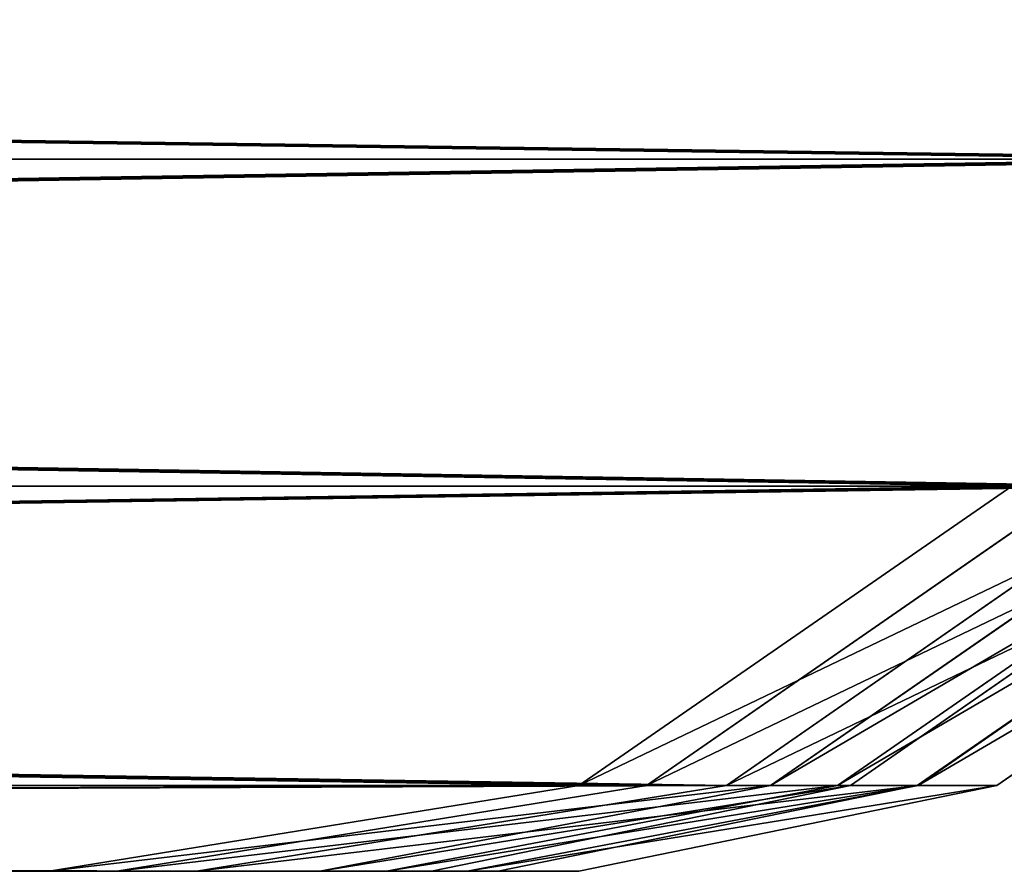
# Model space of a CAD drawing. Extents: x 0 to 48.8, y 0 to 26.9.
# Tile 840 of 872: x 48.1107 to 48.2242, y 2.193 to 2.2912. Entities that reach past the tile are written whole.
import ezdxf

# ---------------------------------------------------------------- set-up
doc = ezdxf.new("R2010")
doc.units = 0
doc.header["$MEASUREMENT"] = 0
doc.layers.get('0').update_dxf_attribs({"linetype": 'CONTINUOUS'})
for name, color, linetype in [('DOOR_FACE_RT', 251, 'CONTINUOUS'), ('DRAWER_LOWER_FACE_1', 251, 'CONTINUOUS'), ('DRAWER_UPPER_FACE_1', 251, 'CONTINUOUS')]:
    doc.layers.add(name, color=color, linetype=linetype)

# ---------------------------------------------------------------- blocks, each defined once
blk = doc.blocks.new('T48IT100NP_TRADECAD_DXF')
at = {"layer": 'DOOR_FACE_RT', "color": 0}
for p, q in [((48.2653, 2.2751, 83.8731), (45.9378, 2.2751, 83.8731)), ((48.2653, 2.2751, 83.8731), (45.9378, 2.2751, 83.8731)), ((48.2653, 2.2751, 34.4907), (45.9378, 2.2751, 34.4907)), ((48.2653, 2.2751, 34.4907), (45.9378, 2.2751, 34.4907)), ((48.242, 2.2374, 83.8498), (45.9378, 2.2374, 83.8498)), ((48.242, 2.2374, 83.8498), (45.9378, 2.2374, 83.8498)), ((48.242, 2.2374, 34.514), (45.9378, 2.2374, 34.514)), ((48.242, 2.2374, 34.514), (45.9378, 2.2374, 34.514)), ((48.242, 2.2374, 83.8498), (48.1922, 2.2029, 83.7999)), ((48.1922, 2.2029, 34.5638), (48.242, 2.2374, 34.514)), ((48.1922, 2.2029, 34.5638), (48.242, 2.2374, 34.514)), ((48.242, 2.2374, 83.8498), (48.1922, 2.2029, 83.7999)), ((48.2143, 2.2029, 34.573), (48.2641, 2.2374, 34.5231)), ((48.2641, 2.2374, 83.8406), (48.2143, 2.2029, 83.7908)), ((48.2143, 2.2029, 34.573), (48.2641, 2.2374, 34.5231)), ((48.2641, 2.2374, 83.8406), (48.2143, 2.2029, 83.7908)), ((48.2234, 2.2029, 83.7687), (48.2733, 2.2374, 83.8185)), ((48.2733, 2.2374, 34.5452), (48.2234, 2.2029, 34.5951)), ((48.2733, 2.2374, 34.5452), (48.2234, 2.2029, 34.5951)), ((48.2234, 2.2029, 83.7687), (48.2733, 2.2374, 83.8185)), ((48.1922, 2.2029, 83.7999), (45.9378, 2.2029, 83.7999)), ((48.1922, 2.2029, 83.7999), (45.9378, 2.2029, 83.7999)), ((45.9378, 2.2029, 34.5638), (48.1922, 2.2029, 34.5638)), ((45.9378, 2.2029, 34.5638), (48.1922, 2.2029, 34.5638)), ((48.1922, 2.2029, 83.7999), (48.1311, 2.193, 83.7517)), ((48.1311, 2.193, 34.6121), (48.1922, 2.2029, 34.5638)), ((48.1311, 2.193, 34.6121), (48.1922, 2.2029, 34.5638)), ((48.1922, 2.2029, 83.7999), (48.1311, 2.193, 83.7517)), ((48.1623, 2.193, 34.625), (48.2143, 2.2029, 34.573)), ((48.2143, 2.2029, 83.7908), (48.1623, 2.193, 83.7388)), ((48.1623, 2.193, 34.625), (48.2143, 2.2029, 34.573)), ((48.2143, 2.2029, 83.7908), (48.1623, 2.193, 83.7388)), ((48.2234, 2.2029, 34.5951), (48.1752, 2.193, 34.6562)), ((48.1752, 2.193, 83.7076), (48.2234, 2.2029, 83.7687)), ((48.2234, 2.2029, 34.5951), (48.1752, 2.193, 34.6562)), ((48.1752, 2.193, 83.7076), (48.2234, 2.2029, 83.7687)), ((48.1922, 2.2029, 34.5638), (48.2143, 2.2029, 34.573)), ((48.2143, 2.2029, 83.7908), (48.1922, 2.2029, 83.7999)), ((48.1922, 2.2029, 34.5638), (48.2143, 2.2029, 34.573)), ((48.2143, 2.2029, 83.7908), (48.1922, 2.2029, 83.7999)), ((48.2143, 2.2029, 34.573), (48.2234, 2.2029, 34.5951)), ((48.2234, 2.2029, 83.7687), (48.2143, 2.2029, 83.7908)), ((48.2143, 2.2029, 34.573), (48.2234, 2.2029, 34.5951)), ((48.2234, 2.2029, 83.7687), (48.2143, 2.2029, 83.7908)), ((48.2234, 2.2029, 34.5951), (48.2234, 2.2029, 83.7687)), ((48.2234, 2.2029, 34.5951), (48.2234, 2.2029, 83.7687)), ((45.9378, 2.193, 83.7517), (48.1311, 2.193, 83.7517)), ((48.1311, 2.193, 34.6121), (45.9378, 2.193, 34.6121)), ((45.9378, 2.193, 83.7517), (48.1311, 2.193, 83.7517)), ((48.1311, 2.193, 34.6121), (45.9378, 2.193, 34.6121)), ((48.1311, 2.193, 83.7517), (48.1623, 2.193, 83.7388)), ((48.1623, 2.193, 34.625), (48.1311, 2.193, 34.6121)), ((48.1623, 2.193, 34.625), (48.1311, 2.193, 34.6121)), ((48.1311, 2.193, 83.7517), (48.1623, 2.193, 83.7388)), ((48.1623, 2.193, 83.7388), (48.1752, 2.193, 83.7076)), ((48.1752, 2.193, 34.6562), (48.1623, 2.193, 34.625)), ((48.1752, 2.193, 34.6562), (48.1623, 2.193, 34.625)), ((48.1623, 2.193, 83.7388), (48.1752, 2.193, 83.7076)), ((48.1752, 2.193, 83.7076), (48.1752, 2.193, 34.6562)), ((48.1752, 2.193, 83.7076), (48.1752, 2.193, 34.6562))]:
    blk.add_line(p, q, dxfattribs=at)
at = {"layer": 'DRAWER_LOWER_FACE_1', "color": 0}
for p, q in [((48.2561, 2.2751, 23.7558), (45.9367, 2.2751, 23.7558)), ((48.2561, 2.2751, 23.7558), (45.9367, 2.2751, 23.7558)), ((48.2561, 2.2751, 4.0152), (45.9367, 2.2751, 4.0152)), ((48.2561, 2.2751, 4.0152), (45.9367, 2.2751, 4.0152)), ((48.2328, 2.2374, 23.7325), (45.9367, 2.2374, 23.7325)), ((48.2328, 2.2374, 23.7325), (45.9367, 2.2374, 23.7325)), ((48.2328, 2.2374, 4.0385), (45.9367, 2.2374, 4.0385)), ((48.2328, 2.2374, 4.0385), (45.9367, 2.2374, 4.0385)), ((48.2328, 2.2374, 23.7325), (48.183, 2.2029, 23.6826)), ((48.183, 2.2029, 4.0884), (48.2328, 2.2374, 4.0385)), ((48.183, 2.2029, 4.0884), (48.2328, 2.2374, 4.0385)), ((48.2328, 2.2374, 23.7325), (48.183, 2.2029, 23.6826)), ((48.205, 2.2029, 4.0975), (48.2549, 2.2374, 4.0477)), ((48.2549, 2.2374, 23.7233), (48.205, 2.2029, 23.6735)), ((48.205, 2.2029, 4.0975), (48.2549, 2.2374, 4.0477)), ((48.2549, 2.2374, 23.7233), (48.205, 2.2029, 23.6735)), ((48.2142, 2.2029, 23.6514), (48.2641, 2.2374, 23.7012)), ((48.2641, 2.2374, 4.0698), (48.2142, 2.2029, 4.1196)), ((48.2641, 2.2374, 4.0698), (48.2142, 2.2029, 4.1196)), ((48.2142, 2.2029, 23.6514), (48.2641, 2.2374, 23.7012)), ((48.183, 2.2029, 23.6826), (45.9367, 2.2029, 23.6826)), ((48.183, 2.2029, 23.6826), (45.9367, 2.2029, 23.6826)), ((45.9367, 2.2029, 4.0884), (48.183, 2.2029, 4.0884)), ((45.9367, 2.2029, 4.0884), (48.183, 2.2029, 4.0884)), ((48.183, 2.2029, 23.6826), (48.1219, 2.193, 23.6344)), ((48.1219, 2.193, 4.1366), (48.183, 2.2029, 4.0884)), ((48.1219, 2.193, 4.1366), (48.183, 2.2029, 4.0884)), ((48.183, 2.2029, 23.6826), (48.1219, 2.193, 23.6344)), ((48.153, 2.193, 4.1495), (48.205, 2.2029, 4.0975)), ((48.205, 2.2029, 23.6735), (48.153, 2.193, 23.6215)), ((48.153, 2.193, 4.1495), (48.205, 2.2029, 4.0975)), ((48.205, 2.2029, 23.6735), (48.153, 2.193, 23.6215)), ((48.2142, 2.2029, 4.1196), (48.1659, 2.193, 4.1807)), ((48.1659, 2.193, 23.5903), (48.2142, 2.2029, 23.6514)), ((48.2142, 2.2029, 4.1196), (48.1659, 2.193, 4.1807)), ((48.1659, 2.193, 23.5903), (48.2142, 2.2029, 23.6514)), ((48.183, 2.2029, 4.0884), (48.205, 2.2029, 4.0975)), ((48.205, 2.2029, 23.6735), (48.183, 2.2029, 23.6826)), ((48.183, 2.2029, 4.0884), (48.205, 2.2029, 4.0975)), ((48.205, 2.2029, 23.6735), (48.183, 2.2029, 23.6826)), ((48.205, 2.2029, 4.0975), (48.2142, 2.2029, 4.1196)), ((48.2142, 2.2029, 23.6514), (48.205, 2.2029, 23.6735)), ((48.205, 2.2029, 4.0975), (48.2142, 2.2029, 4.1196)), ((48.2142, 2.2029, 23.6514), (48.205, 2.2029, 23.6735)), ((48.2142, 2.2029, 4.1196), (48.2142, 2.2029, 23.6514)), ((48.2142, 2.2029, 4.1196), (48.2142, 2.2029, 23.6514)), ((45.9367, 2.193, 23.6344), (48.1219, 2.193, 23.6344)), ((48.1219, 2.193, 4.1366), (45.9367, 2.193, 4.1366)), ((45.9367, 2.193, 23.6344), (48.1219, 2.193, 23.6344)), ((48.1219, 2.193, 4.1366), (45.9367, 2.193, 4.1366)), ((48.1219, 2.193, 23.6344), (48.153, 2.193, 23.6215)), ((48.153, 2.193, 4.1495), (48.1219, 2.193, 4.1366)), ((48.153, 2.193, 4.1495), (48.1219, 2.193, 4.1366)), ((48.1219, 2.193, 23.6344), (48.153, 2.193, 23.6215)), ((48.153, 2.193, 23.6215), (48.1659, 2.193, 23.5903)), ((48.1659, 2.193, 4.1807), (48.153, 2.193, 4.1495)), ((48.1659, 2.193, 4.1807), (48.153, 2.193, 4.1495)), ((48.153, 2.193, 23.6215), (48.1659, 2.193, 23.5903)), ((48.1659, 2.193, 23.5903), (48.1659, 2.193, 4.1807)), ((48.1659, 2.193, 23.5903), (48.1659, 2.193, 4.1807))]:
    blk.add_line(p, q, dxfattribs=at)
at = {"layer": 'DRAWER_UPPER_FACE_1', "color": 0}
for p, q in [((48.2483, 2.2751, 34.3452), (45.9289, 2.2751, 34.3452)), ((48.2483, 2.2751, 34.3452), (45.9289, 2.2751, 34.3452)), ((48.2483, 2.2751, 23.9163), (45.9289, 2.2751, 23.9163)), ((48.2483, 2.2751, 23.9163), (45.9289, 2.2751, 23.9163)), ((48.2251, 2.2374, 34.3219), (45.9289, 2.2374, 34.3219)), ((48.2251, 2.2374, 34.3219), (45.9289, 2.2374, 34.3219)), ((48.2251, 2.2374, 23.9395), (45.9289, 2.2374, 23.9395)), ((48.2251, 2.2374, 23.9395), (45.9289, 2.2374, 23.9395)), ((48.2251, 2.2374, 34.3219), (48.1752, 2.2029, 34.2721)), ((48.1752, 2.2029, 23.9894), (48.2251, 2.2374, 23.9395)), ((48.1752, 2.2029, 23.9894), (48.2251, 2.2374, 23.9395)), ((48.2251, 2.2374, 34.3219), (48.1752, 2.2029, 34.2721)), ((48.1973, 2.2029, 23.9985), (48.2472, 2.2374, 23.9487)), ((48.2472, 2.2374, 34.3127), (48.1973, 2.2029, 34.2629)), ((48.1973, 2.2029, 23.9985), (48.2472, 2.2374, 23.9487)), ((48.2472, 2.2374, 34.3127), (48.1973, 2.2029, 34.2629)), ((48.2065, 2.2029, 34.2408), (48.2563, 2.2374, 34.2907)), ((48.2563, 2.2374, 23.9708), (48.2065, 2.2029, 24.0206)), ((48.2563, 2.2374, 23.9708), (48.2065, 2.2029, 24.0206)), ((48.2065, 2.2029, 34.2408), (48.2563, 2.2374, 34.2907)), ((48.1752, 2.2029, 34.2721), (45.9289, 2.2029, 34.2721)), ((48.1752, 2.2029, 34.2721), (45.9289, 2.2029, 34.2721)), ((45.9289, 2.2029, 23.9894), (48.1752, 2.2029, 23.9894)), ((45.9289, 2.2029, 23.9894), (48.1752, 2.2029, 23.9894)), ((48.1752, 2.2029, 34.2721), (48.1141, 2.193, 34.2238)), ((48.1141, 2.193, 24.0377), (48.1752, 2.2029, 23.9894)), ((48.1141, 2.193, 24.0377), (48.1752, 2.2029, 23.9894)), ((48.1752, 2.2029, 34.2721), (48.1141, 2.193, 34.2238)), ((48.1453, 2.193, 24.0506), (48.1973, 2.2029, 23.9985)), ((48.1973, 2.2029, 34.2629), (48.1453, 2.193, 34.2109)), ((48.1453, 2.193, 24.0506), (48.1973, 2.2029, 23.9985)), ((48.1973, 2.2029, 34.2629), (48.1453, 2.193, 34.2109)), ((48.2065, 2.2029, 24.0206), (48.1582, 2.193, 24.0817)), ((48.1582, 2.193, 34.1797), (48.2065, 2.2029, 34.2408)), ((48.2065, 2.2029, 24.0206), (48.1582, 2.193, 24.0817)), ((48.1582, 2.193, 34.1797), (48.2065, 2.2029, 34.2408)), ((48.1752, 2.2029, 23.9894), (48.1973, 2.2029, 23.9985)), ((48.1973, 2.2029, 34.2629), (48.1752, 2.2029, 34.2721)), ((48.1752, 2.2029, 23.9894), (48.1973, 2.2029, 23.9985)), ((48.1973, 2.2029, 34.2629), (48.1752, 2.2029, 34.2721)), ((48.1973, 2.2029, 23.9985), (48.2065, 2.2029, 24.0206)), ((48.2065, 2.2029, 34.2408), (48.1973, 2.2029, 34.2629)), ((48.1973, 2.2029, 23.9985), (48.2065, 2.2029, 24.0206)), ((48.2065, 2.2029, 34.2408), (48.1973, 2.2029, 34.2629)), ((48.2065, 2.2029, 24.0206), (48.2065, 2.2029, 34.2408)), ((48.2065, 2.2029, 24.0206), (48.2065, 2.2029, 34.2408)), ((45.9289, 2.193, 34.2238), (48.1141, 2.193, 34.2238)), ((48.1141, 2.193, 24.0377), (45.9289, 2.193, 24.0377)), ((45.9289, 2.193, 34.2238), (48.1141, 2.193, 34.2238)), ((48.1141, 2.193, 24.0377), (45.9289, 2.193, 24.0377)), ((48.1141, 2.193, 34.2238), (48.1453, 2.193, 34.2109)), ((48.1453, 2.193, 24.0506), (48.1141, 2.193, 24.0377)), ((48.1453, 2.193, 24.0506), (48.1141, 2.193, 24.0377)), ((48.1141, 2.193, 34.2238), (48.1453, 2.193, 34.2109)), ((48.1453, 2.193, 34.2109), (48.1582, 2.193, 34.1797)), ((48.1582, 2.193, 24.0817), (48.1453, 2.193, 24.0506)), ((48.1582, 2.193, 24.0817), (48.1453, 2.193, 24.0506)), ((48.1453, 2.193, 34.2109), (48.1582, 2.193, 34.1797)), ((48.1582, 2.193, 34.1797), (48.1582, 2.193, 24.0817)), ((48.1582, 2.193, 34.1797), (48.1582, 2.193, 24.0817))]:
    blk.add_line(p, q, dxfattribs=at)
at = {"layer": 'DOOR_FACE_RT', "color": 251}
mesh = blk.add_polyface(dxfattribs=at)
corners = [(48.2712, 2.3076, 83.8789), (45.9378, 2.2751, 83.8731), (45.9378, 2.3076, 83.8789), (48.2653, 2.2751, 83.8731)]
mesh.append_faces([[corners[k] for k in face] for face in [(0, 1, 2), (1, 0, 3)]], dxfattribs={"vtx0": -1, "color": 251})
mesh = blk.add_polyface(dxfattribs=at)
corners = [(48.2653, 2.2751, 34.4907), (45.9378, 2.3076, 34.4848), (45.9378, 2.2751, 34.4907), (48.2712, 2.3076, 34.4848)]
mesh.append_faces([[corners[k] for k in face] for face in [(0, 1, 2), (1, 0, 3)]], dxfattribs={"vtx0": -1, "color": 251})
mesh = blk.add_polyface(dxfattribs=at)
corners = [(48.2653, 2.2751, 83.8731), (45.9378, 2.2374, 83.8498), (45.9378, 2.2751, 83.8731), (48.242, 2.2374, 83.8498)]
mesh.append_faces([[corners[k] for k in face] for face in [(0, 1, 2), (1, 0, 3)]], dxfattribs={"vtx0": -1, "color": 251})
mesh = blk.add_polyface(dxfattribs=at)
corners = [(48.242, 2.2374, 34.514), (45.9378, 2.2751, 34.4907), (45.9378, 2.2374, 34.514), (48.2653, 2.2751, 34.4907)]
mesh.append_faces([[corners[k] for k in face] for face in [(0, 1, 2), (1, 0, 3)]], dxfattribs={"vtx0": -1, "color": 251})
mesh = blk.add_polyface(dxfattribs=at)
corners = [(45.9378, 2.2374, 83.8498), (48.1922, 2.2029, 83.7999), (45.9378, 2.2029, 83.7999), (48.242, 2.2374, 83.8498)]
mesh.append_faces([[corners[k] for k in face] for face in [(0, 1, 2), (1, 0, 3)]], dxfattribs={"vtx0": -1, "color": 251})
mesh = blk.add_polyface(dxfattribs=at)
corners = [(45.9378, 2.2029, 34.5638), (48.242, 2.2374, 34.514), (45.9378, 2.2374, 34.514), (48.1922, 2.2029, 34.5638)]
mesh.append_faces([[corners[k] for k in face] for face in [(0, 1, 2), (1, 0, 3)]], dxfattribs={"vtx0": -1, "color": 251})
mesh = blk.add_polyface(dxfattribs=at)
corners = [(48.1922, 2.2029, 34.5638), (48.2641, 2.2374, 34.5231), (48.242, 2.2374, 34.514), (48.2143, 2.2029, 34.573)]
mesh.append_faces([[corners[k] for k in face] for face in [(0, 1, 2), (1, 0, 3)]], dxfattribs={"vtx0": -1, "color": 251})
mesh = blk.add_polyface(dxfattribs=at)
corners = [(48.1922, 2.2029, 83.7999), (48.2641, 2.2374, 83.8406), (48.2143, 2.2029, 83.7908), (48.242, 2.2374, 83.8498)]
mesh.append_faces([[corners[k] for k in face] for face in [(0, 1, 2), (1, 0, 3)]], dxfattribs={"vtx0": -1, "color": 251})
mesh = blk.add_polyface(dxfattribs=at)
corners = [(48.2143, 2.2029, 34.573), (48.2733, 2.2374, 34.5452), (48.2641, 2.2374, 34.5231), (48.2234, 2.2029, 34.5951)]
mesh.append_faces([[corners[k] for k in face] for face in [(0, 1, 2), (1, 0, 3)]], dxfattribs={"vtx0": -1, "color": 251})
mesh = blk.add_polyface(dxfattribs=at)
corners = [(48.2143, 2.2029, 83.7908), (48.2733, 2.2374, 83.8185), (48.2234, 2.2029, 83.7687), (48.2641, 2.2374, 83.8406)]
mesh.append_faces([[corners[k] for k in face] for face in [(0, 1, 2), (1, 0, 3)]], dxfattribs={"vtx0": -1, "color": 251})
mesh = blk.add_polyface(dxfattribs=at)
corners = [(48.2234, 2.2029, 34.5951), (48.2733, 2.2374, 83.8185), (48.2733, 2.2374, 34.5452), (48.2234, 2.2029, 83.7687)]
mesh.append_faces([[corners[k] for k in face] for face in [(0, 1, 2), (1, 0, 3)]], dxfattribs={"vtx0": -1, "color": 251})
mesh = blk.add_polyface(dxfattribs=at)
corners = [(45.9378, 2.2029, 83.7999), (48.1311, 2.193, 83.7517), (45.9378, 2.193, 83.7517), (48.1922, 2.2029, 83.7999)]
mesh.append_faces([[corners[k] for k in face] for face in [(0, 1, 2), (1, 0, 3)]], dxfattribs={"vtx0": -1, "color": 251})
mesh = blk.add_polyface(dxfattribs=at)
corners = [(45.9378, 2.193, 34.6121), (48.1922, 2.2029, 34.5638), (45.9378, 2.2029, 34.5638), (48.1311, 2.193, 34.6121)]
mesh.append_faces([[corners[k] for k in face] for face in [(0, 1, 2), (1, 0, 3)]], dxfattribs={"vtx0": -1, "color": 251})
mesh = blk.add_polyface(dxfattribs=at)
corners = [(48.1311, 2.193, 34.6121), (48.2143, 2.2029, 34.573), (48.1922, 2.2029, 34.5638), (48.1623, 2.193, 34.625)]
mesh.append_faces([[corners[k] for k in face] for face in [(0, 1, 2), (1, 0, 3)]], dxfattribs={"vtx0": -1, "color": 251})
mesh = blk.add_polyface(dxfattribs=at)
corners = [(48.1311, 2.193, 83.7517), (48.2143, 2.2029, 83.7908), (48.1623, 2.193, 83.7388), (48.1922, 2.2029, 83.7999)]
mesh.append_faces([[corners[k] for k in face] for face in [(0, 1, 2), (1, 0, 3)]], dxfattribs={"vtx0": -1, "color": 251})
mesh = blk.add_polyface(dxfattribs=at)
corners = [(48.1623, 2.193, 34.625), (48.2234, 2.2029, 34.5951), (48.2143, 2.2029, 34.573), (48.1752, 2.193, 34.6562)]
mesh.append_faces([[corners[k] for k in face] for face in [(0, 1, 2), (1, 0, 3)]], dxfattribs={"vtx0": -1, "color": 251})
mesh = blk.add_polyface(dxfattribs=at)
corners = [(48.1623, 2.193, 83.7388), (48.2234, 2.2029, 83.7687), (48.1752, 2.193, 83.7076), (48.2143, 2.2029, 83.7908)]
mesh.append_faces([[corners[k] for k in face] for face in [(0, 1, 2), (1, 0, 3)]], dxfattribs={"vtx0": -1, "color": 251})
mesh = blk.add_polyface(dxfattribs=at)
corners = [(48.1752, 2.193, 34.6562), (48.2234, 2.2029, 83.7687), (48.2234, 2.2029, 34.5951), (48.1752, 2.193, 83.7076)]
mesh.append_faces([[corners[k] for k in face] for face in [(0, 1, 2), (1, 0, 3)]], dxfattribs={"vtx0": -1, "color": 251})
mesh = blk.add_polyface(dxfattribs=at)
corners = [(45.9274, 2.193, 36.7898), (48.1311, 2.193, 34.6121), (45.9378, 2.193, 34.6121), (48.1623, 2.193, 34.625), (48.1752, 2.193, 34.6562), (45.9712, 2.193, 36.8079), (45.9894, 2.193, 36.8517), (48.1752, 2.193, 83.7076), (45.9893, 2.193, 81.5121), (45.9712, 2.193, 81.5559), (45.9274, 2.193, 81.5741), (45.9378, 2.193, 83.7517), (48.1623, 2.193, 83.7388), (48.1311, 2.193, 83.7517)]
mesh.append_faces([[corners[k] for k in face] for face in [(0, 1, 2), (12, 11, 13)]], dxfattribs={"vtx0": -1, "color": 251})
mesh.append_faces([[corners[k] for k in face] for face in [(1, 0, 3), (3, 0, 4), (4, 6, 7), (7, 11, 12)]], dxfattribs={"vtx0": -1, "vtx1": -1, "color": 251})
mesh.append_faces([[corners[k] for k in face] for face in [(4, 0, 5), (4, 5, 6), (7, 6, 8), (7, 8, 9), (7, 9, 10), (7, 10, 11)]], dxfattribs={"vtx0": -1, "vtx2": -1, "color": 251})
at = {"layer": 'DRAWER_LOWER_FACE_1', "color": 251}
mesh = blk.add_polyface(dxfattribs=at)
corners = [(48.2619, 2.3076, 23.7616), (45.9367, 2.2751, 23.7558), (45.9367, 2.3076, 23.7616), (48.2561, 2.2751, 23.7558)]
mesh.append_faces([[corners[k] for k in face] for face in [(0, 1, 2), (1, 0, 3)]], dxfattribs={"vtx0": -1, "color": 251})
mesh = blk.add_polyface(dxfattribs=at)
corners = [(48.2561, 2.2751, 4.0152), (45.9367, 2.3076, 4.0094), (45.9367, 2.2751, 4.0152), (48.2619, 2.3076, 4.0094)]
mesh.append_faces([[corners[k] for k in face] for face in [(0, 1, 2), (1, 0, 3)]], dxfattribs={"vtx0": -1, "color": 251})
mesh = blk.add_polyface(dxfattribs=at)
corners = [(48.2561, 2.2751, 23.7558), (45.9367, 2.2374, 23.7325), (45.9367, 2.2751, 23.7558), (48.2328, 2.2374, 23.7325)]
mesh.append_faces([[corners[k] for k in face] for face in [(0, 1, 2), (1, 0, 3)]], dxfattribs={"vtx0": -1, "color": 251})
mesh = blk.add_polyface(dxfattribs=at)
corners = [(48.2328, 2.2374, 4.0385), (45.9367, 2.2751, 4.0152), (45.9367, 2.2374, 4.0385), (48.2561, 2.2751, 4.0152)]
mesh.append_faces([[corners[k] for k in face] for face in [(0, 1, 2), (1, 0, 3)]], dxfattribs={"vtx0": -1, "color": 251})
mesh = blk.add_polyface(dxfattribs=at)
corners = [(45.9367, 2.2374, 23.7325), (48.183, 2.2029, 23.6826), (45.9367, 2.2029, 23.6826), (48.2328, 2.2374, 23.7325)]
mesh.append_faces([[corners[k] for k in face] for face in [(0, 1, 2), (1, 0, 3)]], dxfattribs={"vtx0": -1, "color": 251})
mesh = blk.add_polyface(dxfattribs=at)
corners = [(45.9367, 2.2029, 4.0884), (48.2328, 2.2374, 4.0385), (45.9367, 2.2374, 4.0385), (48.183, 2.2029, 4.0884)]
mesh.append_faces([[corners[k] for k in face] for face in [(0, 1, 2), (1, 0, 3)]], dxfattribs={"vtx0": -1, "color": 251})
mesh = blk.add_polyface(dxfattribs=at)
corners = [(48.183, 2.2029, 4.0884), (48.2549, 2.2374, 4.0477), (48.2328, 2.2374, 4.0385), (48.205, 2.2029, 4.0975)]
mesh.append_faces([[corners[k] for k in face] for face in [(0, 1, 2), (1, 0, 3)]], dxfattribs={"vtx0": -1, "color": 251})
mesh = blk.add_polyface(dxfattribs=at)
corners = [(48.183, 2.2029, 23.6826), (48.2549, 2.2374, 23.7233), (48.205, 2.2029, 23.6735), (48.2328, 2.2374, 23.7325)]
mesh.append_faces([[corners[k] for k in face] for face in [(0, 1, 2), (1, 0, 3)]], dxfattribs={"vtx0": -1, "color": 251})
mesh = blk.add_polyface(dxfattribs=at)
corners = [(48.205, 2.2029, 4.0975), (48.2641, 2.2374, 4.0698), (48.2549, 2.2374, 4.0477), (48.2142, 2.2029, 4.1196)]
mesh.append_faces([[corners[k] for k in face] for face in [(0, 1, 2), (1, 0, 3)]], dxfattribs={"vtx0": -1, "color": 251})
mesh = blk.add_polyface(dxfattribs=at)
corners = [(48.205, 2.2029, 23.6735), (48.2641, 2.2374, 23.7012), (48.2142, 2.2029, 23.6514), (48.2549, 2.2374, 23.7233)]
mesh.append_faces([[corners[k] for k in face] for face in [(0, 1, 2), (1, 0, 3)]], dxfattribs={"vtx0": -1, "color": 251})
mesh = blk.add_polyface(dxfattribs=at)
corners = [(48.2142, 2.2029, 4.1196), (48.2641, 2.2374, 23.7012), (48.2641, 2.2374, 4.0698), (48.2142, 2.2029, 23.6514)]
mesh.append_faces([[corners[k] for k in face] for face in [(0, 1, 2), (1, 0, 3)]], dxfattribs={"vtx0": -1, "color": 251})
mesh = blk.add_polyface(dxfattribs=at)
corners = [(45.9367, 2.2029, 23.6826), (48.1219, 2.193, 23.6344), (45.9367, 2.193, 23.6344), (48.183, 2.2029, 23.6826)]
mesh.append_faces([[corners[k] for k in face] for face in [(0, 1, 2), (1, 0, 3)]], dxfattribs={"vtx0": -1, "color": 251})
mesh = blk.add_polyface(dxfattribs=at)
corners = [(45.9367, 2.193, 4.1366), (48.183, 2.2029, 4.0884), (45.9367, 2.2029, 4.0884), (48.1219, 2.193, 4.1366)]
mesh.append_faces([[corners[k] for k in face] for face in [(0, 1, 2), (1, 0, 3)]], dxfattribs={"vtx0": -1, "color": 251})
mesh = blk.add_polyface(dxfattribs=at)
corners = [(48.1219, 2.193, 4.1366), (48.205, 2.2029, 4.0975), (48.183, 2.2029, 4.0884), (48.153, 2.193, 4.1495)]
mesh.append_faces([[corners[k] for k in face] for face in [(0, 1, 2), (1, 0, 3)]], dxfattribs={"vtx0": -1, "color": 251})
mesh = blk.add_polyface(dxfattribs=at)
corners = [(48.1219, 2.193, 23.6344), (48.205, 2.2029, 23.6735), (48.153, 2.193, 23.6215), (48.183, 2.2029, 23.6826)]
mesh.append_faces([[corners[k] for k in face] for face in [(0, 1, 2), (1, 0, 3)]], dxfattribs={"vtx0": -1, "color": 251})
mesh = blk.add_polyface(dxfattribs=at)
corners = [(48.153, 2.193, 4.1495), (48.2142, 2.2029, 4.1196), (48.205, 2.2029, 4.0975), (48.1659, 2.193, 4.1807)]
mesh.append_faces([[corners[k] for k in face] for face in [(0, 1, 2), (1, 0, 3)]], dxfattribs={"vtx0": -1, "color": 251})
mesh = blk.add_polyface(dxfattribs=at)
corners = [(48.153, 2.193, 23.6215), (48.2142, 2.2029, 23.6514), (48.1659, 2.193, 23.5903), (48.205, 2.2029, 23.6735)]
mesh.append_faces([[corners[k] for k in face] for face in [(0, 1, 2), (1, 0, 3)]], dxfattribs={"vtx0": -1, "color": 251})
mesh = blk.add_polyface(dxfattribs=at)
corners = [(48.1659, 2.193, 4.1807), (48.2142, 2.2029, 23.6514), (48.2142, 2.2029, 4.1196), (48.1659, 2.193, 23.5903)]
mesh.append_faces([[corners[k] for k in face] for face in [(0, 1, 2), (1, 0, 3)]], dxfattribs={"vtx0": -1, "color": 251})
mesh = blk.add_polyface(dxfattribs=at)
corners = [(45.9263, 2.193, 6.3143), (48.1219, 2.193, 4.1366), (45.9367, 2.193, 4.1366), (48.153, 2.193, 4.1495), (48.1659, 2.193, 4.1807), (45.9702, 2.193, 6.3324), (45.9883, 2.193, 6.3762), (48.1659, 2.193, 23.5903), (45.9882, 2.193, 21.3948), (45.9701, 2.193, 21.4386), (45.9263, 2.193, 21.4568), (45.9367, 2.193, 23.6344), (48.153, 2.193, 23.6215), (48.1219, 2.193, 23.6344)]
mesh.append_faces([[corners[k] for k in face] for face in [(0, 1, 2), (12, 11, 13)]], dxfattribs={"vtx0": -1, "color": 251})
mesh.append_faces([[corners[k] for k in face] for face in [(1, 0, 3), (3, 0, 4), (4, 6, 7), (7, 11, 12)]], dxfattribs={"vtx0": -1, "vtx1": -1, "color": 251})
mesh.append_faces([[corners[k] for k in face] for face in [(4, 0, 5), (4, 5, 6), (7, 6, 8), (7, 8, 9), (7, 9, 10), (7, 10, 11)]], dxfattribs={"vtx0": -1, "vtx2": -1, "color": 251})
at = {"layer": 'DRAWER_UPPER_FACE_1', "color": 251}
mesh = blk.add_polyface(dxfattribs=at)
corners = [(48.2542, 2.3076, 34.351), (45.9289, 2.2751, 34.3452), (45.9289, 2.3076, 34.351), (48.2483, 2.2751, 34.3452)]
mesh.append_faces([[corners[k] for k in face] for face in [(0, 1, 2), (1, 0, 3)]], dxfattribs={"vtx0": -1, "color": 251})
mesh = blk.add_polyface(dxfattribs=at)
corners = [(48.2483, 2.2751, 23.9163), (45.9289, 2.3076, 23.9104), (45.9289, 2.2751, 23.9163), (48.2542, 2.3076, 23.9104)]
mesh.append_faces([[corners[k] for k in face] for face in [(0, 1, 2), (1, 0, 3)]], dxfattribs={"vtx0": -1, "color": 251})
mesh = blk.add_polyface(dxfattribs=at)
corners = [(48.2483, 2.2751, 34.3452), (45.9289, 2.2374, 34.3219), (45.9289, 2.2751, 34.3452), (48.2251, 2.2374, 34.3219)]
mesh.append_faces([[corners[k] for k in face] for face in [(0, 1, 2), (1, 0, 3)]], dxfattribs={"vtx0": -1, "color": 251})
mesh = blk.add_polyface(dxfattribs=at)
corners = [(48.2251, 2.2374, 23.9395), (45.9289, 2.2751, 23.9163), (45.9289, 2.2374, 23.9395), (48.2483, 2.2751, 23.9163)]
mesh.append_faces([[corners[k] for k in face] for face in [(0, 1, 2), (1, 0, 3)]], dxfattribs={"vtx0": -1, "color": 251})
mesh = blk.add_polyface(dxfattribs=at)
corners = [(45.9289, 2.2374, 34.3219), (48.1752, 2.2029, 34.2721), (45.9289, 2.2029, 34.2721), (48.2251, 2.2374, 34.3219)]
mesh.append_faces([[corners[k] for k in face] for face in [(0, 1, 2), (1, 0, 3)]], dxfattribs={"vtx0": -1, "color": 251})
mesh = blk.add_polyface(dxfattribs=at)
corners = [(45.9289, 2.2029, 23.9894), (48.2251, 2.2374, 23.9395), (45.9289, 2.2374, 23.9395), (48.1752, 2.2029, 23.9894)]
mesh.append_faces([[corners[k] for k in face] for face in [(0, 1, 2), (1, 0, 3)]], dxfattribs={"vtx0": -1, "color": 251})
mesh = blk.add_polyface(dxfattribs=at)
corners = [(48.1752, 2.2029, 23.9894), (48.2472, 2.2374, 23.9487), (48.2251, 2.2374, 23.9395), (48.1973, 2.2029, 23.9985)]
mesh.append_faces([[corners[k] for k in face] for face in [(0, 1, 2), (1, 0, 3)]], dxfattribs={"vtx0": -1, "color": 251})
mesh = blk.add_polyface(dxfattribs=at)
corners = [(48.1752, 2.2029, 34.2721), (48.2472, 2.2374, 34.3127), (48.1973, 2.2029, 34.2629), (48.2251, 2.2374, 34.3219)]
mesh.append_faces([[corners[k] for k in face] for face in [(0, 1, 2), (1, 0, 3)]], dxfattribs={"vtx0": -1, "color": 251})
mesh = blk.add_polyface(dxfattribs=at)
corners = [(48.1973, 2.2029, 23.9985), (48.2563, 2.2374, 23.9708), (48.2472, 2.2374, 23.9487), (48.2065, 2.2029, 24.0206)]
mesh.append_faces([[corners[k] for k in face] for face in [(0, 1, 2), (1, 0, 3)]], dxfattribs={"vtx0": -1, "color": 251})
mesh = blk.add_polyface(dxfattribs=at)
corners = [(48.1973, 2.2029, 34.2629), (48.2563, 2.2374, 34.2907), (48.2065, 2.2029, 34.2408), (48.2472, 2.2374, 34.3127)]
mesh.append_faces([[corners[k] for k in face] for face in [(0, 1, 2), (1, 0, 3)]], dxfattribs={"vtx0": -1, "color": 251})
mesh = blk.add_polyface(dxfattribs=at)
corners = [(48.2065, 2.2029, 24.0206), (48.2563, 2.2374, 34.2907), (48.2563, 2.2374, 23.9708), (48.2065, 2.2029, 34.2408)]
mesh.append_faces([[corners[k] for k in face] for face in [(0, 1, 2), (1, 0, 3)]], dxfattribs={"vtx0": -1, "color": 251})
mesh = blk.add_polyface(dxfattribs=at)
corners = [(45.9289, 2.2029, 34.2721), (48.1141, 2.193, 34.2238), (45.9289, 2.193, 34.2238), (48.1752, 2.2029, 34.2721)]
mesh.append_faces([[corners[k] for k in face] for face in [(0, 1, 2), (1, 0, 3)]], dxfattribs={"vtx0": -1, "color": 251})
mesh = blk.add_polyface(dxfattribs=at)
corners = [(45.9289, 2.193, 24.0377), (48.1752, 2.2029, 23.9894), (45.9289, 2.2029, 23.9894), (48.1141, 2.193, 24.0377)]
mesh.append_faces([[corners[k] for k in face] for face in [(0, 1, 2), (1, 0, 3)]], dxfattribs={"vtx0": -1, "color": 251})
mesh = blk.add_polyface(dxfattribs=at)
corners = [(48.1141, 2.193, 24.0377), (48.1973, 2.2029, 23.9985), (48.1752, 2.2029, 23.9894), (48.1453, 2.193, 24.0506)]
mesh.append_faces([[corners[k] for k in face] for face in [(0, 1, 2), (1, 0, 3)]], dxfattribs={"vtx0": -1, "color": 251})
mesh = blk.add_polyface(dxfattribs=at)
corners = [(48.1141, 2.193, 34.2238), (48.1973, 2.2029, 34.2629), (48.1453, 2.193, 34.2109), (48.1752, 2.2029, 34.2721)]
mesh.append_faces([[corners[k] for k in face] for face in [(0, 1, 2), (1, 0, 3)]], dxfattribs={"vtx0": -1, "color": 251})
mesh = blk.add_polyface(dxfattribs=at)
corners = [(48.1453, 2.193, 24.0506), (48.2065, 2.2029, 24.0206), (48.1973, 2.2029, 23.9985), (48.1582, 2.193, 24.0817)]
mesh.append_faces([[corners[k] for k in face] for face in [(0, 1, 2), (1, 0, 3)]], dxfattribs={"vtx0": -1, "color": 251})
mesh = blk.add_polyface(dxfattribs=at)
corners = [(48.1453, 2.193, 34.2109), (48.2065, 2.2029, 34.2408), (48.1582, 2.193, 34.1797), (48.1973, 2.2029, 34.2629)]
mesh.append_faces([[corners[k] for k in face] for face in [(0, 1, 2), (1, 0, 3)]], dxfattribs={"vtx0": -1, "color": 251})
mesh = blk.add_polyface(dxfattribs=at)
corners = [(48.1582, 2.193, 24.0817), (48.2065, 2.2029, 34.2408), (48.2065, 2.2029, 24.0206), (48.1582, 2.193, 34.1797)]
mesh.append_faces([[corners[k] for k in face] for face in [(0, 1, 2), (1, 0, 3)]], dxfattribs={"vtx0": -1, "color": 251})
mesh = blk.add_polyface(dxfattribs=at)
corners = [(45.9186, 2.193, 26.2154), (48.1141, 2.193, 24.0377), (45.9289, 2.193, 24.0377), (48.1453, 2.193, 24.0506), (48.1582, 2.193, 24.0817), (45.9624, 2.193, 26.2335), (45.9806, 2.193, 26.2773), (48.1582, 2.193, 34.1797), (45.9805, 2.193, 31.9842), (45.9624, 2.193, 32.028), (45.9186, 2.193, 32.0462), (45.9289, 2.193, 34.2238), (48.1453, 2.193, 34.2109), (48.1141, 2.193, 34.2238)]
mesh.append_faces([[corners[k] for k in face] for face in [(0, 1, 2), (12, 11, 13)]], dxfattribs={"vtx0": -1, "color": 251})
mesh.append_faces([[corners[k] for k in face] for face in [(1, 0, 3), (3, 0, 4), (4, 6, 7), (7, 11, 12)]], dxfattribs={"vtx0": -1, "vtx1": -1, "color": 251})
mesh.append_faces([[corners[k] for k in face] for face in [(4, 0, 5), (4, 5, 6), (7, 6, 8), (7, 8, 9), (7, 9, 10), (7, 10, 11)]], dxfattribs={"vtx0": -1, "vtx2": -1, "color": 251})

msp = doc.modelspace()

# ---------------------------------------------------------------- block references
at = {"color": 0}
msp.add_blockref('T48IT100NP_TRADECAD_DXF', (0, 0), dxfattribs=at)

doc.saveas('drawing.dxf')
